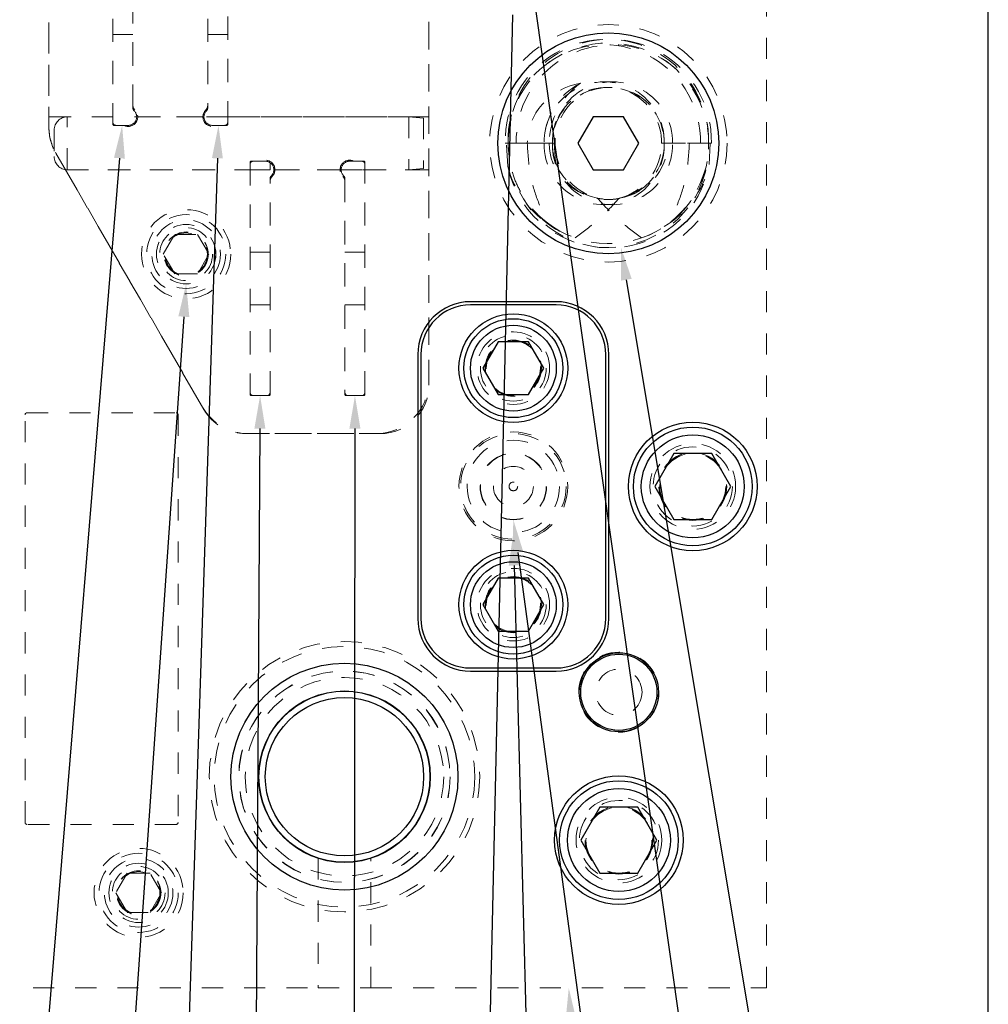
# Model space of a CAD drawing. Header units: inches. Extents: x 1802 to 2468, y -208 to -72.
# Tile 460 of 595: x 2188.29 to 2192.88, y -92.32 to -87.66. Entities that reach past the tile are written whole.
import ezdxf

# ---------------------------------------------------------------- set-up
doc = ezdxf.new("R2010")
doc.units = ezdxf.units.IN
doc.header["$LTSCALE"] = 0.5
doc.header["$MEASUREMENT"] = 0
doc.linetypes.add('HIDDEN', pattern=[0.225, 0.15, -0.075])
for name, color, linetype in [('DST-M-S', 53, 'Continuous'), ('PAD-M-S', 135, 'Continuous'), ('PBU-M-S', 8, 'Continuous'), ('PUN-M-S', 8, 'Continuous'), ('SID-M-S', 105, 'Continuous'), ('SVF-M-S', 8, 'Continuous')]:
    doc.layers.add(name, color=color, linetype=linetype)

msp = doc.modelspace()

# ---------------------------------------------------------------- linework, layer by layer
at = {"layer": 'DST-M-S', "linetype": 'Continuous', "lineweight": 25}
for p, q in [((2192.88027, -98.2431), (2192.88027, -78.2431)), ((2190.83277, -88.9931), (2190.42777, -88.9931)), ((2190.83277, -89.0081), (2190.42777, -89.0081)), ((2190.17777, -89.2431), (2190.17777, -90.4931)), ((2190.19277, -89.2431), (2190.19277, -90.4931)), ((2191.06777, -90.4931), (2191.06777, -89.2431)), ((2191.08277, -90.4931), (2191.08277, -89.2431)), ((2190.42777, -90.7281), (2190.83277, -90.7281)), ((2190.42777, -90.7431), (2190.83277, -90.7431))]:
    msp.add_line(p, q, dxfattribs=at)
for centre, radius in [((2191.08027, -88.2431), 0.52345), ((2190.63027, -89.3081), 0.2575), ((2191.48027, -89.8681), 0.3045), ((2190.63027, -90.4281), 0.2575), ((2191.13027, -90.8431), 0.1875), ((2189.83027, -91.2431), 0.5375), ((2189.83027, -91.2431), 0.40625), ((2191.13027, -91.5431), 0.3045)]:
    msp.add_circle(centre, radius, dxfattribs=at)
at = {"layer": 'DST-M-S', "linetype": 'HIDDEN', "lineweight": 18}
for centre, radius in [((2189.08027, -88.7681), 0.14062), ((2190.63027, -89.3081), 0.172), ((2190.63027, -89.3081), 0.1285), ((2190.63027, -89.8681), 0.2578), ((2191.48027, -89.8681), 0.203), ((2190.63027, -90.4281), 0.172), ((2190.63027, -90.4281), 0.1285), ((2191.13027, -91.5431), 0.203)]:
    msp.add_circle(centre, radius, dxfattribs=at)
at = {"layer": 'DST-M-S', "linetype": 'Continuous', "lineweight": 25}
for centre, radius, start, end in [((2190.42777, -89.2431), 0.25, 90, 180), ((2190.42777, -89.2431), 0.235, 90, 180), ((2190.83277, -89.2431), 0.25, 0, 90), ((2190.83277, -89.2431), 0.235, 0, 90), ((2190.42777, -90.4931), 0.25, 180, 270), ((2190.42777, -90.4931), 0.235, 180, 270), ((2190.83277, -90.4931), 0.235, 270, 0), ((2190.83277, -90.4931), 0.25, 270, 0)]:
    msp.add_arc(centre, radius, start, end, dxfattribs=at)
at = {"layer": 'PAD-M-S', "linetype": 'HIDDEN', "lineweight": 18}
for p, q in [((2188.7331, -87.05322), (2188.7331, -88.15322)), ((2188.8281, -88.06429), (2188.8281, -87.05322)), ((2189.18243, -87.05322), (2189.18243, -88.06429)), ((2189.27743, -88.15322), (2189.27743, -87.05322)), ((2188.43027, -88.17083), (2188.43027, -87.0981)), ((2190.23027, -87.0981), (2190.23027, -89.3881)), ((2188.43027, -87.1181), (2188.43027, -88.16547)), ((2190.23027, -89.3681), (2190.23027, -87.1181)), ((2188.7331, -88.1181), (2188.43027, -88.1181)), ((2189.15959, -88.1181), (2188.85094, -88.1181)), ((2190.23027, -88.1181), (2189.27743, -88.1181)), ((2188.7381, -88.15822), (2188.78536, -88.15822)), ((2189.22517, -88.15822), (2189.27243, -88.15822)), ((2189.16387, -89.5031), (2188.46108, -88.28583)), ((2188.46376, -88.29047), (2189.1581, -89.4931)), ((2188.50858, -88.3681), (2189.3831, -88.3681)), ((2189.3831, -88.33298), (2189.3831, -89.43298)), ((2189.43536, -88.32798), (2189.3881, -88.32798)), ((2189.50094, -88.3681), (2189.80959, -88.3681)), ((2189.92243, -88.32798), (2189.87517, -88.32798)), ((2189.92743, -89.43298), (2189.92743, -88.33298)), ((2189.92743, -88.3681), (2190.23027, -88.3681)), ((2189.4781, -89.43298), (2189.4781, -88.42191)), ((2189.83243, -88.42191), (2189.83243, -89.43298)), ((2189.3881, -89.43798), (2189.4731, -89.43798)), ((2189.83743, -89.43798), (2189.92243, -89.43798)), ((2188.31727, -91.4591), (2188.31727, -89.5291)), ((2188.32727, -89.5191), (2189.03227, -89.5191)), ((2189.04227, -89.5291), (2189.04227, -91.4591)), ((2190.00027, -89.6181), (2189.36306, -89.6181)), ((2189.3746, -89.6181), (2189.98027, -89.6181)), ((2189.03227, -91.4691), (2188.32727, -91.4691))]:
    msp.add_line(p, q, dxfattribs=at)
for centre, radius in [((2189.08027, -88.7681), 0.211), ((2189.08027, -88.7681), 0.1405), ((2191.48027, -89.8681), 0.15625), ((2189.83027, -91.2431), 0.6405), ((2189.83027, -91.2431), 0.5006), ((2191.13027, -91.5431), 0.15625), ((2188.85527, -91.7931), 0.1005)]:
    msp.add_circle(centre, radius, dxfattribs=at)
for centre, radius, start, end in [((2188.80598, -88.11822), 0.045, 242.73396, 45.97174), ((2188.8581, -88.06429), 0.03, 180, 225.97174), ((2189.20456, -88.11822), 0.045, 134.02826, 297.26604), ((2189.15243, -88.06429), 0.03, 314.02826, 0), ((2188.68027, -88.16547), 0.25, 180, 210), ((2188.66027, -88.17083), 0.23, 180, 210), ((2188.7381, -88.15322), 0.005, 180, 270), ((2189.27243, -88.15322), 0.005, 270, 0), ((2189.3881, -88.33298), 0.005, 90, 180), ((2189.45598, -88.36798), 0.045, 314.02826, 117.26604), ((2189.85456, -88.36798), 0.045, 62.73396, 225.97174), ((2189.92243, -88.33298), 0.005, 0, 90), ((2189.5081, -88.42191), 0.03, 134.02826, 180), ((2189.80243, -88.42191), 0.03, 0, 45.97174), ((2189.98027, -89.3681), 0.25, 270, 0), ((2190.00027, -89.3881), 0.23, 270, 0), ((2189.3881, -89.43298), 0.005, 180, 270), ((2189.4731, -89.43298), 0.005, 270, 0), ((2189.83743, -89.43298), 0.005, 180, 270), ((2189.92243, -89.43298), 0.005, 270, 0), ((2188.32727, -89.5291), 0.01, 90, 180), ((2189.03227, -89.5291), 0.01, 0, 90), ((2189.3746, -89.3681), 0.25, 210, 270), ((2189.36306, -89.3881), 0.23, 210, 270), ((2188.32727, -91.4591), 0.01, 180, 270), ((2189.03227, -91.4591), 0.01, 270, 0)]:
    msp.add_arc(centre, radius, start, end, dxfattribs=at)
at = {"layer": 'PBU-M-S', "linetype": 'HIDDEN', "lineweight": 18}
for p, q in [((2191.83027, -92.2431), (2191.83027, -84.2431)), ((2189.70527, -91.62964), (2189.70527, -92.2431)), ((2189.95527, -92.2431), (2189.95527, -91.62964)), ((2179.95527, -92.2431), (2189.70527, -92.2431)), ((2189.70527, -92.2431), (2189.95527, -92.2431)), ((2189.95527, -92.2431), (2191.83027, -92.2431))]:
    msp.add_line(p, q, dxfattribs=at)
for centre, radius in [((2189.08027, -88.7681), 0.1005), ((2190.63027, -89.8681), 0.25781), ((2191.13027, -90.8431), 0.19), ((2188.85527, -91.7931), 0.211), ((2188.85527, -91.7931), 0.1405)]:
    msp.add_circle(centre, radius, dxfattribs=at)
at = {"layer": 'PUN-M-S', "linetype": 'HIDDEN', "lineweight": 18}
for p, q in [((2188.7331, -87.06322), (2188.7331, -88.14322)), ((2188.8281, -88.07549), (2188.8281, -87.06322)), ((2189.18243, -87.06322), (2189.18243, -88.07549)), ((2189.27743, -88.14322), (2189.27743, -87.06322)), ((2188.8281, -87.72822), (2188.7331, -87.72822)), ((2189.27743, -87.72822), (2189.18243, -87.72822)), ((2189.16456, -88.11822), (2189.16456, -88.1181)), ((2189.27743, -88.1181), (2189.16456, -88.1181)), ((2188.7481, -88.15822), (2188.80598, -88.15822)), ((2189.20456, -88.15822), (2189.26243, -88.15822)), ((2189.3831, -88.34298), (2189.3831, -89.42298)), ((2189.3831, -88.3681), (2189.4781, -88.3681)), ((2189.45598, -88.32798), (2189.3981, -88.32798)), ((2189.4781, -88.33466), (2189.4781, -88.3681)), ((2189.81456, -88.3681), (2189.81456, -88.36798)), ((2189.81456, -88.3681), (2189.92743, -88.3681)), ((2189.91243, -88.32798), (2189.85456, -88.32798)), ((2189.92743, -89.42298), (2189.92743, -88.34298)), ((2189.4781, -89.42298), (2189.4781, -88.41071)), ((2189.83243, -88.41071), (2189.83243, -89.42298)), ((2189.3831, -88.75798), (2189.4781, -88.75798)), ((2189.83243, -88.75798), (2189.92743, -88.75798)), ((2189.4781, -89.00798), (2189.3831, -89.00798)), ((2189.92743, -89.00798), (2189.83243, -89.00798)), ((2189.3981, -89.43798), (2189.4631, -89.43798)), ((2189.84743, -89.43798), (2189.91243, -89.43798))]:
    msp.add_line(p, q, dxfattribs=at)
for radius in [0.21875, 0.15625, 0.09475, 0.0205]:
    msp.add_circle((2190.63027, -89.8681), radius, dxfattribs=at)
for centre, radius, start, end in [((2188.8481, -88.07549), 0.02, 180, 225.40429), ((2189.16243, -88.07549), 0.02, 314.59571, 0), ((2188.80598, -88.11822), 0.04, 270, 45.40429), ((2189.20456, -88.11822), 0.04, 134.59571, 270), ((2188.7481, -88.14322), 0.015, 180, 270), ((2189.26243, -88.14322), 0.015, 270, 0), ((2189.3981, -88.34298), 0.015, 90, 180), ((2189.45598, -88.36798), 0.04, 314.59571, 90), ((2189.85456, -88.36798), 0.04, 90, 225.40429), ((2189.91243, -88.34298), 0.015, 0, 90), ((2189.4981, -88.41071), 0.02, 134.59571, 180), ((2189.81243, -88.41071), 0.02, 0, 45.40429), ((2189.3981, -89.42298), 0.015, 180, 270), ((2189.4631, -89.42298), 0.015, 270, 0), ((2189.84743, -89.42298), 0.015, 180, 270), ((2189.91243, -89.42298), 0.015, 270, 0)]:
    msp.add_arc(centre, radius, start, end, dxfattribs=at)
at = {"layer": 'SID-M-S'}
for p, q in [((2190.65221, -87.02255), (2192.33936, -98.89595)), ((2190.62675, -87.63406), (2190.37268, -98.89404)), ((2188.76422, -88.31369), (2187.89175, -98.89466)), ((2189.22835, -88.31413), (2188.87914, -98.8941)), ((2191.16542, -88.88926), (2192.83323, -98.89667)), ((2189.06947, -89.06423), (2188.38773, -98.89447)), ((2189.42964, -89.59398), (2189.37239, -98.894)), ((2189.87977, -89.59398), (2189.86992, -98.89399)), ((2190.6513, -90.18049), (2191.83732, -98.89579)), ((2190.63436, -90.2428), (2190.86161, -98.89406))]:
    msp.add_line(p, q, dxfattribs=at)
for points in [[(2188.73831, -88.31155), (2188.77704, -88.15822), (2188.73831, -88.31155), (2188.79013, -88.31583)], [(2189.20236, -88.31328), (2189.2335, -88.15822), (2189.20236, -88.31328), (2189.25433, -88.31499)], [(2191.13978, -88.89353), (2191.13978, -88.73538), (2191.13978, -88.89353), (2191.19107, -88.88498)], [(2189.04354, -89.06243), (2189.08027, -88.9086), (2189.04354, -89.06243), (2189.09541, -89.06603)], [(2189.40364, -89.59382), (2189.4306, -89.43798), (2189.40364, -89.59382), (2189.45564, -89.59414)], [(2189.85377, -89.59396), (2189.87993, -89.43798), (2189.85377, -89.59396), (2189.90577, -89.59401)], [(2190.62554, -90.184), (2190.63027, -90.02592), (2190.62554, -90.184), (2190.67706, -90.17699)], [(2190.60837, -90.24348), (2190.63027, -90.08685), (2190.60837, -90.24348), (2190.66035, -90.24212)], [(2190.87757, -92.40052), (2190.89277, -92.2431), (2190.87757, -92.40052), (2190.92944, -92.39694)]]:
    msp.add_solid(points, dxfattribs=at)
at = {"layer": 'SVF-M-S', "linetype": 'HIDDEN', "lineweight": 18}
for p, q in [((2190.13527, -88.1181), (2188.51727, -88.1181)), ((2188.51727, -88.3662), (2188.51727, -88.12)), ((2190.13527, -88.1181), (2190.13527, -88.3681)), ((2190.20527, -88.12423), (2190.13527, -88.1181)), ((2190.20527, -88.12423), (2190.20527, -88.36198)), ((2188.45527, -88.1801), (2188.45527, -88.3061)), ((2190.59223, -88.2431), (2190.59766, -88.2431)), ((2190.59766, -88.2431), (2190.60527, -88.2431)), ((2190.60384, -88.35156), (2190.59766, -88.2431)), ((2190.60527, -88.2431), (2190.77651, -88.2431)), ((2190.60558, -88.26031), (2190.60527, -88.2431)), ((2190.61185, -88.3219), (2190.60558, -88.26031)), ((2190.77651, -88.2431), (2190.69647, -88.2431)), ((2190.77651, -88.2431), (2190.80041, -88.2431)), ((2190.77651, -88.2431), (2190.81527, -88.2431)), ((2190.81527, -88.2431), (2190.82288, -88.2431)), ((2190.82288, -88.2431), (2190.83011, -88.33055)), ((2190.82288, -88.2431), (2190.8283, -88.2431)), ((2191.33223, -88.2431), (2191.51651, -88.2431)), ((2191.55527, -88.2431), (2191.34527, -88.2431)), ((2191.34527, -88.2431), (2191.55527, -88.2431)), ((2191.51651, -88.2431), (2191.5683, -88.2431)), ((2191.56288, -88.2431), (2191.5567, -88.35156)), ((2188.51727, -88.3681), (2190.13527, -88.3681)), ((2190.13527, -88.3681), (2190.20527, -88.36198)), ((2190.81527, -88.63731), (2190.7852, -88.61534)), ((2188.97201, -88.7681), (2189.02614, -88.67435)), ((2189.02614, -88.67435), (2189.13439, -88.67435)), ((2189.13439, -88.67435), (2189.18852, -88.7681)), ((2189.02614, -88.86185), (2188.97201, -88.7681)), ((2189.18852, -88.7681), (2189.13439, -88.86185)), ((2189.13439, -88.86185), (2189.02614, -88.86185)), ((2188.80114, -91.69935), (2188.74701, -91.7931)), ((2188.90939, -91.69935), (2188.80114, -91.69935)), ((2188.96352, -91.7931), (2188.90939, -91.69935)), ((2188.74701, -91.7931), (2188.80114, -91.88685)), ((2188.90939, -91.88685), (2188.96352, -91.7931)), ((2188.80114, -91.88685), (2188.90939, -91.88685))]:
    msp.add_line(p, q, dxfattribs=at)
at = {"layer": 'SVF-M-S', "linetype": 'Continuous', "lineweight": 25}
for p, q in [((2191.0081, -88.1181), (2190.93593, -88.2431)), ((2191.15244, -88.1181), (2191.0081, -88.1181)), ((2191.2246, -88.2431), (2191.15244, -88.1181)), ((2190.93593, -88.2431), (2191.0081, -88.3681)), ((2191.15244, -88.3681), (2191.2246, -88.2431)), ((2191.0081, -88.3681), (2191.15244, -88.3681)), ((2190.5581, -89.1831), (2190.48593, -89.3081)), ((2190.70244, -89.1831), (2190.5581, -89.1831)), ((2190.7746, -89.3081), (2190.70244, -89.1831)), ((2190.48593, -89.3081), (2190.5581, -89.4331)), ((2190.70244, -89.4331), (2190.7746, -89.3081)), ((2190.5581, -89.4331), (2190.70244, -89.4331)), ((2191.3902, -89.7121), (2191.30013, -89.8681)), ((2191.57033, -89.7121), (2191.3902, -89.7121)), ((2191.6604, -89.8681), (2191.57033, -89.7121)), ((2191.30013, -89.8681), (2191.3902, -90.0241)), ((2191.57033, -90.0241), (2191.6604, -89.8681)), ((2191.3902, -90.0241), (2191.57033, -90.0241)), ((2190.5581, -90.3031), (2190.48593, -90.4281)), ((2190.70244, -90.3031), (2190.5581, -90.3031)), ((2190.7746, -90.4281), (2190.70244, -90.3031)), ((2190.48593, -90.4281), (2190.5581, -90.5531)), ((2190.70244, -90.5531), (2190.7746, -90.4281)), ((2190.5581, -90.5531), (2190.70244, -90.5531)), ((2191.0402, -91.3871), (2190.95013, -91.5431)), ((2191.22033, -91.3871), (2191.0402, -91.3871)), ((2191.3104, -91.5431), (2191.22033, -91.3871)), ((2190.95013, -91.5431), (2191.0402, -91.6991)), ((2191.22033, -91.6991), (2191.3104, -91.5431)), ((2191.0402, -91.6991), (2191.22033, -91.6991))]:
    msp.add_line(p, q, dxfattribs=at)
at = {"layer": 'SVF-M-S', "linetype": 'HIDDEN', "lineweight": 18}
for centre, radius in [((2191.08027, -88.2431), 0.5625), ((2189.08027, -88.7681), 0.1875), ((2189.08027, -88.7681), 0.1625), ((2189.08027, -88.7681), 0.125), ((2189.08027, -88.7681), 0.10497), ((2189.08027, -88.7681), 0.1047), ((2189.08027, -88.7681), 0.10418), ((2190.63027, -89.3081), 0.15625), ((2190.63027, -89.3081), 0.13297), ((2190.63027, -89.3081), 0.1327), ((2190.63027, -89.3081), 0.13218), ((2190.63027, -89.8681), 0.25), ((2190.63027, -89.8681), 0.15781), ((2191.48027, -89.8681), 0.1875), ((2191.48027, -89.8681), 0.16072), ((2191.48027, -89.8681), 0.16045), ((2191.48027, -89.8681), 0.15993), ((2190.63027, -90.4281), 0.15625), ((2190.63027, -90.4281), 0.13297), ((2190.63027, -90.4281), 0.1327), ((2190.63027, -90.4281), 0.13218), ((2189.83027, -91.2431), 0.617), ((2189.83027, -91.2431), 0.5), ((2191.13027, -90.8431), 0.1095), ((2189.83027, -91.2431), 0.47), ((2191.13027, -91.5431), 0.1875), ((2191.13027, -91.5431), 0.16072), ((2191.13027, -91.5431), 0.16045), ((2191.13027, -91.5431), 0.15993), ((2188.85527, -91.7931), 0.1875), ((2188.85527, -91.7931), 0.1625), ((2188.85527, -91.7931), 0.125), ((2188.85527, -91.7931), 0.10497), ((2188.85527, -91.7931), 0.1047), ((2188.85527, -91.7931), 0.10418)]:
    msp.add_circle(centre, radius, dxfattribs=at)
at = {"layer": 'SVF-M-S', "linetype": 'Continuous', "lineweight": 25}
for centre, radius in [((2191.08027, -88.2431), 0.52345), ((2190.63027, -89.3081), 0.23438), ((2190.63027, -89.3081), 0.20313), ((2191.48027, -89.8681), 0.28125), ((2191.48027, -89.8681), 0.24375), ((2190.63027, -90.4281), 0.23438), ((2190.63027, -90.4281), 0.20313), ((2191.13027, -90.8431), 0.1805), ((2189.83027, -91.2431), 0.405), ((2189.83027, -91.2431), 0.375), ((2191.13027, -91.5431), 0.28125), ((2191.13027, -91.5431), 0.24375)]:
    msp.add_circle(centre, radius, dxfattribs=at)
at = {"layer": 'SVF-M-S', "linetype": 'HIDDEN', "lineweight": 18}
for centre, radius, start, end in [((2191.07375, -88.23151), 0.48166, 358.62082, 181.37918), ((2191.08678, -88.23151), 0.48166, 358.62082, 181.37918), ((2191.06089, -88.23213), 0.45575, 358.62082, 181.37918), ((2191.08027, -88.2431), 0.475, 236.08967, 180), ((2191.09964, -88.23213), 0.45575, 358.62082, 181.37918), ((2191.06089, -88.23637), 0.28446, 358.6441, 181.3559), ((2191.09608, -88.24096), 0.31958, 117.65377, 180.38339), ((2191.09964, -88.23637), 0.28446, 358.6441, 181.3559), ((2191.07375, -88.23679), 0.25856, 358.60069, 181.39931), ((2191.08027, -88.2431), 0.265, 199.26791, 180), ((2191.08678, -88.23679), 0.25856, 358.60069, 181.39931), ((2188.51727, -88.1801), 0.062, 90, 180), ((2191.07491, -88.25661), 0.48055, 191.39562, 1.61091), ((2191.06089, -88.24983), 0.28446, 178.6441, 1.3559), ((2191.09964, -88.24983), 0.28446, 178.6441, 1.3559), ((2191.0759, -88.24843), 0.26069, 178.82772, 282.52015), ((2191.08027, -88.2431), 0.265, 180, 199.26791), ((2191.0934, -88.24597), 0.26511, 179.38016, 255.74629), ((2191.08464, -88.24843), 0.26069, 257.47985, 1.17228), ((2191.06713, -88.24597), 0.26511, 284.25371, 0.61984), ((2191.08643, -88.24746), 0.46886, 288.87727, 0.53304), ((2188.51727, -88.3061), 0.062, 180, 270), ((2191.08781, -88.26102), 0.47755, 206.39965, 349.07072), ((2191.06437, -88.26172), 0.45225, 228.92707, 251.70514)]:
    msp.add_arc(centre, radius, start, end, dxfattribs=at)
for centre, major_axis, ratio, start_param, end_param in [((2191.00854, -88.2431), (-0.31206, 0), 0.9318009, 4.9084034, 6.2831853), ((2191.18578, -88.2431), (0.38537, 0), 0.9410518, 2.2365539, 3.1415927), ((2191.07284, -88.2431), (-0.27243, 0), 0.966834, 0, 1.4059114), ((2191.08769, -88.2431), (0.27243, 0), 0.966834, 4.8772739, 6.2831853), ((2191.07294, -88.2431), (-0.48233, 0), 0.966834, 0.2347238, 1.0072023), ((2191.08759, -88.2431), (0.48233, 0), 0.966834, 5.275983, 6.0484615)]:
    msp.add_ellipse(centre, major_axis=major_axis, ratio=ratio, start_param=start_param, end_param=end_param, dxfattribs=at)
for points, knots in [([(2190.79327, -88.6216), (2190.77306, -88.60468), (2190.73205, -88.57036), (2190.68246, -88.50665), (2190.64347, -88.43519), (2190.61247, -88.34747), (2190.60791, -88.28147), (2190.60527, -88.2431)], [0, 0, 0, 0, 0.1825208, 0.3703479, 0.5521776, 0.7396236, 1, 1, 1, 1]), ([(2190.69647, -88.2431), (2190.69929, -88.29152), (2190.7045, -88.38102), (2190.74048, -88.50836), (2190.77555, -88.58359), (2190.79327, -88.6216)], [0, 0, 0, 0, 0.3683479, 0.680906, 1, 1, 1, 1]), ([(2191.46406, -88.2431), (2191.46124, -88.29152), (2191.45604, -88.38102), (2191.42006, -88.50836), (2191.38498, -88.58359), (2191.36726, -88.6216)], [0, 0, 0, 0, 0.3683479, 0.68090604, 1, 1, 1, 1]), ([(2190.92241, -88.6911), (2190.95714, -88.66574), (2191.03339, -88.61006), (2191.0975, -88.54069), (2191.13241, -88.50292)], [0, 0, 0, 0, 0.4555585, 1, 1, 1, 1]), ([(2191.23812, -88.6911), (2191.20339, -88.66574), (2191.12715, -88.61006), (2191.06303, -88.54069), (2191.02812, -88.50292)], [0, 0, 0, 0, 0.4555585, 1, 1, 1, 1])]:
    msp.add_open_spline(points, degree=3, knots=knots, dxfattribs=at)

doc.saveas('drawing.dxf')
